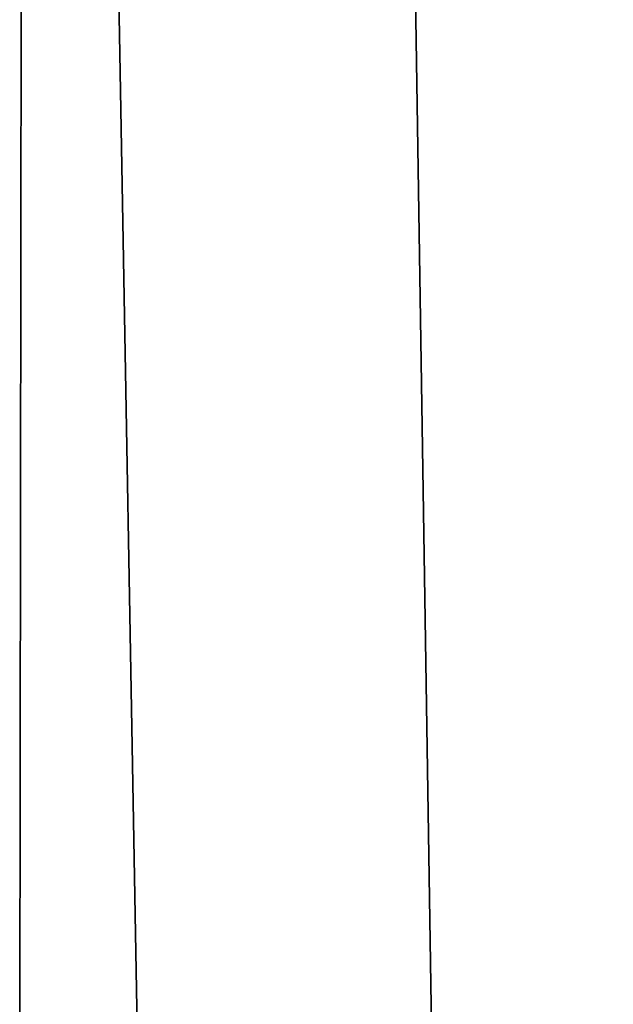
# Model space of a CAD drawing. Header units: millimetres. Extents: x -365 to 365, y -678 to 20.
# Tile 581 of 656: x 2.059 to 2.196, y -43.858 to -43.63. Entities that reach past the tile are written whole.
import ezdxf

# ---------------------------------------------------------------- set-up
doc = ezdxf.new("R2010")
doc.units = ezdxf.units.MM
doc.header["$LTSCALE"] = 65.185185
for name, color, linetype in [('235', 7, 'CONTINUOUS'), ('252', 7, 'CONTINUOUS'), ('383', 7, 'CONTINUOUS'), ('606', 7, 'CONTINUOUS'), ('643', 7, 'CONTINUOUS')]:
    doc.layers.add(name, color=color, linetype=linetype)

msp = doc.modelspace()

# ---------------------------------------------------------------- linework, layer by layer
at = {"layer": '235', "linetype": 'CONTINUOUS'}
for points in [[(2.2, -25, -1.35), (1.87094, -25.60872, -2.45872), (2.63505, -74.85131, -1.35), (2.2, -25, -1.35)], [(1.87094, -25.60872, -2.45872), (1.80736, -28.12499, -2.58539), (2.63505, -74.85131, -1.35), (1.87094, -25.60872, -2.45872)], [(2.63505, -74.85131, -1.35), (1.80736, -28.12499, -2.58539), (2.02482, -74.85131, -2.96229), (2.63505, -74.85131, -1.35)]]:
    msp.add_3dface(points, dxfattribs=at)
at = {"layer": '252', "linetype": 'CONTINUOUS'}
for points in [[(2, -74.7, 19.85), (4.12132, -74.7, 18.97132), (2, 0, 19.85), (2, -74.7, 19.85)], [(2, 0, 19.85), (4.12132, -74.7, 18.97132), (4.05765, -6.35546, 19.03313), (2, 0, 19.85)]]:
    msp.add_3dface(points, dxfattribs=at)
at = {"layer": '383', "linetype": 'CONTINUOUS'}
for points in [[(2.34244, -71.5, -6.28567), (2, -71.5, -6.15), (2.35355, -41.71041, -6.29645), (2.34244, -71.5, -6.28567)], [(2.35355, -41.71041, -6.29645), (2, -71.5, -6.15), (2, -41.71041, -6.15), (2.35355, -41.71041, -6.29645)]]:
    msp.add_3dface(points, dxfattribs=at)
at = {"layer": '606', "linetype": 'CONTINUOUS'}
for points in [[(2.63505, -74.85131, 14.85), (2.63505, -74.85131, 15.05), (2.09344, -12.78906, 15.05), (2.63505, -74.85131, 14.85)], [(2.5, -59.3766, 14.85), (2.63505, -74.85131, 14.85), (2.09344, -12.78906, 15.05), (2.5, -59.3766, 14.85)], [(2.46589, -55.46805, 14.84806), (2.5, -59.3766, 14.85), (2.09344, -12.78906, 15.05), (2.46589, -55.46805, 14.84806)], [(2.43572, -52.01098, 14.84303), (2.46589, -55.46805, 14.84806), (2.09344, -12.78906, 15.05), (2.43572, -52.01098, 14.84303)], [(2.40902, -48.95106, 14.83587), (2.43572, -52.01098, 14.84303), (2.09344, -12.78906, 15.05), (2.40902, -48.95106, 14.83587)], [(2.38537, -46.24179, 14.82724), (2.40902, -48.95106, 14.83587), (2.09344, -12.78906, 15.05), (2.38537, -46.24179, 14.82724)], [(2.36444, -43.84283, 14.81762), (2.38537, -46.24179, 14.82724), (2.09344, -12.78906, 15.05), (2.36444, -43.84283, 14.81762)], [(2.34587, -41.71454, 14.80738), (2.36444, -43.84283, 14.81762), (2.09344, -12.78906, 15.05), (2.34587, -41.71454, 14.80738)]]:
    msp.add_3dface(points, dxfattribs=at)
at = {"layer": '643', "linetype": 'CONTINUOUS'}
for points in [[(2.09344, -12.78906, 15.05), (2.02482, -74.85131, 16.66229), (1.90989, -11.79272, 15.8428), (2.09344, -12.78906, 15.05)], [(2.63505, -74.85131, 15.05), (2.02482, -74.85131, 16.66229), (2.09344, -12.78906, 15.05), (2.63505, -74.85131, 15.05)]]:
    msp.add_3dface(points, dxfattribs=at)

doc.saveas('drawing.dxf')
